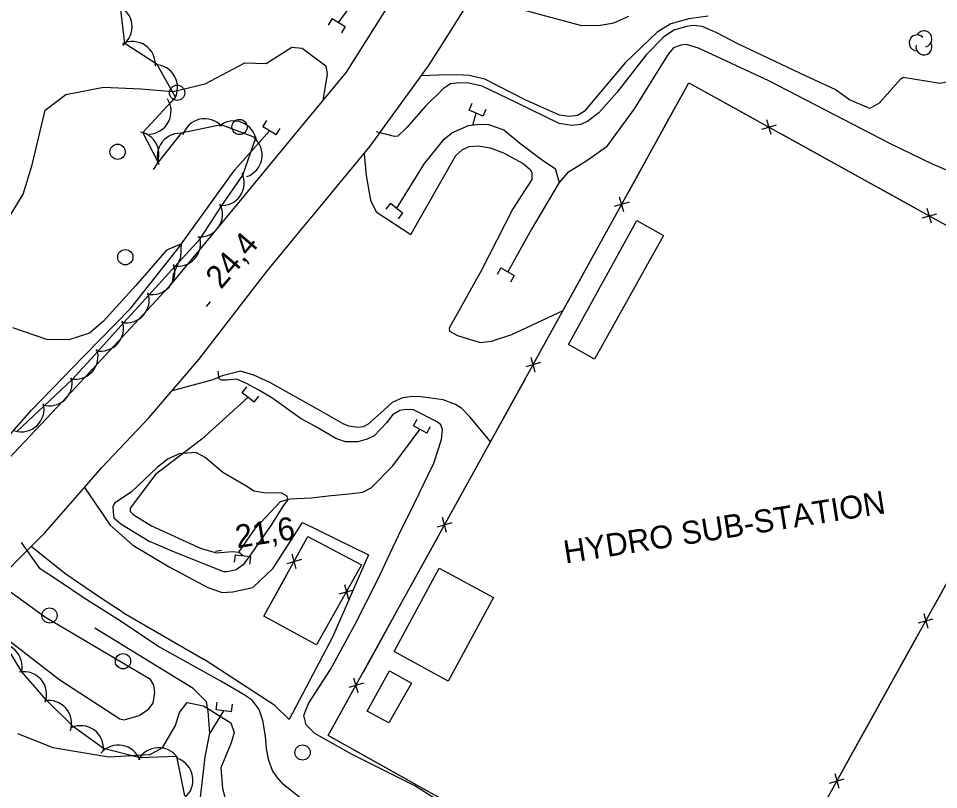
# Model space of a CAD drawing. Extents: x 646142 to 649934, y 5874075 to 5876351.
# Drawn here: x 648049.9 to 648170.5, y 5875199.1 to 5875300.2 of the extents above; entities that cross this region are included whole.
import ezdxf

# ---------------------------------------------------------------- set-up
doc = ezdxf.new("R2010")
doc.units = 0
for name, color, linetype in [('Niveau 1', 7, 'Continuous'), ('Niveau 19', 7, 'Continuous'), ('Niveau 2', 7, 'Continuous'), ('Niveau 21', 7, 'Continuous'), ('Niveau 26', 7, 'Continuous'), ('Niveau 3', 7, 'Continuous'), ('Niveau 31', 7, 'Continuous'), ('Niveau 36', 7, 'Continuous'), ('Niveau 37', 7, 'Continuous'), ('Niveau 4', 7, 'Continuous'), ('Niveau 44', 7, 'Continuous')]:
    doc.layers.add(name, color=color, linetype=linetype)

msp = doc.modelspace()

# ---------------------------------------------------------------- linework, layer by layer
at = {"layer": 'Niveau 1'}
msp.add_lwpolyline([(648049.85, 5875206.52), (648054.45, 5875204.67), (648061.8, 5875203.46), (648067.18, 5875203.76), (648068.8, 5875204.63), (648070.51, 5875207.53), (648071.05, 5875209.24), (648072.04, 5875210.56), (648074.2, 5875210.12), (648077.77, 5875207.88), (648078.19, 5875206.62), (648077.79, 5875205.28), (648076.46, 5875202.01), (648076.67, 5875199.31), (648077.23, 5875197.18)], dxfattribs=at)
at = {"layer": 'Niveau 19'}
for points in [[(648116.23, 5875301.32), (648123.68, 5875299.28), (648126.17, 5875299.35), (648127.91, 5875299.63), (648129.88, 5875300.51)], [(648140.28, 5875300.5), (648137.73, 5875300.18), (648135.4, 5875299.51), (648133.6, 5875298.41), (648129.42, 5875294.42), (648124.06, 5875288.01), (648123.16, 5875287.48), (648122.07, 5875287.37), (648120.8, 5875287.52), (648116.32, 5875289.54), (648111.05, 5875292.25), (648108.98, 5875292.75), (648107.39, 5875292.82), (648104.95, 5875292.8), (648102.72, 5875292.71)], [(648095.21, 5875282.47), (648095.51, 5875279.63), (648096.04, 5875276.42), (648096.78, 5875274.87), (648101.36, 5875271.9), (648107.23, 5875282.25), (648108.06, 5875283.01), (648108.97, 5875283.44), (648110.16, 5875283.52), (648111.73, 5875283.25), (648113.47, 5875282.62), (648116.07, 5875281.22), (648116.97, 5875280.4), (648117.2, 5875280.04), (648117.2, 5875279.13), (648114.68, 5875275.27), (648110.55, 5875267.16), (648106.36, 5875259.61), (648106.4, 5875259.23), (648107.46, 5875258.68), (648110.4, 5875257.74), (648111.91, 5875257.9), (648114.56, 5875258.8), (648121.29, 5875261.96)], [(648111.73, 5875244.83), (648109.08, 5875248.01), (648108.01, 5875249.1), (648107.18, 5875249.63), (648105.58, 5875250.23), (648102.28, 5875250.65), (648101.27, 5875250.64), (648100.23, 5875250.49), (648098.9, 5875249.87), (648097.81, 5875248.89), (648095.74, 5875247.04), (648095.11, 5875246.68), (648094.44, 5875246.61), (648093.23, 5875246.77), (648092.48, 5875247.08), (648089.1, 5875249.03), (648082.88, 5875252.5), (648080.76, 5875253.48), (648079.02, 5875253.97), (648076.64, 5875253.38), (648075.4, 5875252.86), (648070.09, 5875251.43)], [(648058.6, 5875238.75), (648061.98, 5875233.82), (648064.95, 5875231.18), (648069.68, 5875228.33), (648074.74, 5875225.62), (648076.64, 5875224.97), (648078.01, 5875225.08), (648080.63, 5875225.65), (648083.33, 5875228.18), (648087.15, 5875234.17), (648095.78, 5875229.91), (648091.06, 5875219.11), (648085.4, 5875208.35), (648083.53, 5875210.16), (648074.27, 5875216.19)], [(648063.71, 5875222.32), (648060.55, 5875224.37), (648056.03, 5875227.47), (648051.6, 5875231)], [(648043.43, 5875222.77), (648055.37, 5875213.53), (648063.23, 5875208.44), (648063.82, 5875208.31), (648065.78, 5875208.85), (648066.99, 5875209.7), (648067.58, 5875210.49), (648067.82, 5875211.86), (648067.67, 5875212.85), (648067.26, 5875213.58), (648053.5, 5875221.71), (648047.01, 5875226.37)], [(648063.71, 5875222.32), (648074.27, 5875216.19)]]:
    msp.add_lwpolyline(points, dxfattribs=at)
at = {"layer": 'Niveau 2'}
for points in [[(648165.5, 5875292.32), (648165.83, 5875292.51), (648170.65, 5875291.75), (648174.2, 5875292.58), (648177.27, 5875292.89), (648181.99, 5875294.95), (648187.55, 5875296.81), (648194.1, 5875298.06), (648202.43, 5875297.95), (648207.57, 5875295.63), (648211.9, 5875294.42), (648217.45, 5875293.91), (648222.26, 5875294.51), (648225.92, 5875295.35), (648229.05, 5875297.55), (648229.65, 5875298.62), (648229.95, 5875301.48)], [(648165.5, 5875292.32), (648162.66, 5875289.12), (648161.43, 5875288.41), (648158.8, 5875289.56), (648156.91, 5875290.91), (648153.1, 5875292.67), (648144.16, 5875296.91), (648141.42, 5875298.35), (648139.51, 5875299.15), (648138.3, 5875299.27), (648137.45, 5875299.18), (648135.78, 5875298.66), (648134.44, 5875297.76), (648132.18, 5875295.46), (648128.34, 5875290.55), (648125.94, 5875287.85), (648124.52, 5875286.74), (648123.61, 5875286.31), (648122.43, 5875286.19), (648120.77, 5875286.44), (648115.15, 5875289.21), (648110.66, 5875291.32), (648108.94, 5875291.72), (648107.73, 5875291.78), (648106.55, 5875291.66), (648105.61, 5875291.03), (648103.22, 5875288.67), (648100.83, 5875285.93), (648099.65, 5875284.8), (648099.22, 5875284.75), (648096.86, 5875285.37)], [(648048.1, 5875273.09), (648050.57, 5875277.17), (648051.77, 5875281.01), (648053.47, 5875288.19), (648056.14, 5875290.23), (648061.08, 5875291.2), (648065.96, 5875290.98), (648070.21, 5875290.64), (648074.39, 5875291.65), (648079.62, 5875294.41), (648082.38, 5875294.33), (648085.75, 5875296.44), (648087.11, 5875296.34), (648090.2, 5875294), (648090.37, 5875292.9), (648089.86, 5875289.72), (648089.91, 5875289.59)], [(648070.12, 5875265.61), (648070.24, 5875266.64), (648071.22, 5875268.92), (648071.31, 5875270.69), (648069.36, 5875269.84), (648065.32, 5875265.23), (648061.06, 5875260.48), (648059.27, 5875258.95), (648056.56, 5875258.09), (648053.67, 5875258.14), (648049.22, 5875259.68)], [(648108.4, 5875195.5), (648101.86, 5875199.63), (648093.58, 5875203.79), (648088.76, 5875206.51), (648087.63, 5875207.63), (648087.31, 5875208.88), (648087.94, 5875210.43), (648090.84, 5875214.89), (648094.03, 5875220.82), (648096.99, 5875226.61), (648099.73, 5875232.44), (648101.78, 5875236.6), (648104.37, 5875241.95), (648105.35, 5875245.04), (648105.47, 5875246.35), (648105.26, 5875246.95), (648104.79, 5875247.33), (648101.69, 5875248.93), (648100.72, 5875248.97), (648099.92, 5875248.84), (648098.92, 5875248.25), (648098.21, 5875247.27), (648096.53, 5875245.5), (648095.61, 5875245.07), (648094.4, 5875244.75), (648092.77, 5875244.72), (648091.52, 5875245.17), (648088.75, 5875246.8), (648086.97, 5875247.76), (648083.13, 5875250.48), (648081.44, 5875251.5), (648079.81, 5875252.39), (648078.55, 5875252.93), (648077.21, 5875252.83), (648076.54, 5875252.81), (648076.24, 5875252.97), (648076.13, 5875253.97)], [(648070.14, 5875230.4), (648076.82, 5875227.74), (648077.3, 5875227.74), (648078.47, 5875228.01), (648079.5, 5875228.74), (648080.26, 5875229.73), (648083.14, 5875233.88), (648084.66, 5875236.35), (648085.25, 5875237.09), (648085.15, 5875237.6), (648084.38, 5875238.05), (648082.37, 5875237.98), (648080.8, 5875238.25), (648079.97, 5875238.84), (648078.07, 5875239.94), (648076.74, 5875240.71), (648074.42, 5875242.68), (648073.2, 5875243.32), (648072.05, 5875243.25), (648071.05, 5875243.14), (648069.58, 5875242.51), (648068.16, 5875241.39), (648064.7, 5875238.15), (648062.55, 5875236.67), (648062.31, 5875236.21), (648062.34, 5875235.49), (648062.46, 5875234.78), (648063.36, 5875233.97), (648067.06, 5875231.71), (648068.72, 5875231.02), (648070.14, 5875230.4), (648070.14, 5875230.4)], [(648087.32, 5875197.68), (648084.65, 5875199.84), (648083.78, 5875200.81), (648083.21, 5875201.66), (648082.73, 5875202.96), (648082.42, 5875204.51), (648082.3, 5875206.14), (648081.98, 5875208.22), (648081.49, 5875209.66), (648080.55, 5875210.86), (648079.51, 5875211.56), (648076.44, 5875213.36), (648068.21, 5875217.93), (648063.39, 5875221.17), (648058.55, 5875224.22), (648055.18, 5875226.51), (648052.8, 5875228.09), (648050.37, 5875231.53)]]:
    msp.add_lwpolyline(points, dxfattribs=at)
at = {"layer": 'Niveau 21'}
for points in [[(648158.44, 5875405.32), (648151.91, 5875394.55), (648141.75, 5875378.54), (648135.66, 5875368.86), (648128.22, 5875355.27), (648119.95, 5875339.37), (648112.51, 5875326.96), (648105.66, 5875314.49), (648099.66, 5875303.99), (648092.87, 5875293.17), (648085.75, 5875284.56), (648076.75, 5875273.63), (648069.62, 5875265), (648061.87, 5875256.67), (648055.72, 5875250.03), (648046.47, 5875240.24)], [(648047.01, 5875226.37), (648051.6, 5875231), (648053.39, 5875232.81), (648058.6, 5875238.75), (648060.89, 5875241.36), (648067.05, 5875247.88), (648073.58, 5875255.5), (648082.42, 5875267.01), (648086.86, 5875272.38), (648089.02, 5875274.99), (648091.7, 5875278.23), (648096.03, 5875283.47), (648103.67, 5875294.02), (648105.03, 5875296.2), (648109.44, 5875303.21)]]:
    msp.add_lwpolyline(points, dxfattribs=at)
at = {"layer": 'Niveau 26'}
for p, q in [((648091.02, 5875300.21), (648090.51, 5875299.35)), ((648091.02, 5875300.21), (648092.76, 5875299.18)), ((648092.76, 5875299.18), (648092.25, 5875298.32)), ((648108.97, 5875288.19), (648109.37, 5875289.11)), ((648110.83, 5875287.4), (648108.97, 5875288.19)), ((648110.83, 5875287.4), (648111.22, 5875288.32)), ((648081.98, 5875286), (648082.49, 5875286.85)), ((648083.71, 5875284.95), (648081.98, 5875286)), ((648083.71, 5875284.95), (648084.22, 5875285.81)), ((648098.69, 5875275.99), (648098.07, 5875275.2)), ((648098.69, 5875275.99), (648100.27, 5875274.74)), ((648100.27, 5875274.74), (648099.66, 5875273.95)), ((648113.13, 5875267.52), (648112.64, 5875266.65)), ((648113.13, 5875267.52), (648114.89, 5875266.54)), ((648114.89, 5875266.54), (648114.41, 5875265.66)), ((648079.24, 5875251.16), (648079.86, 5875251.95)), ((648080.83, 5875249.91), (648079.24, 5875251.16)), ((648080.83, 5875249.91), (648081.45, 5875250.7)), ((648101.67, 5875246.84), (648102.16, 5875247.71)), ((648103.44, 5875245.85), (648101.67, 5875246.84)), ((648103.44, 5875245.85), (648103.93, 5875246.73)), ((648078.34, 5875229.94), (648078.21, 5875228.95)), ((648078.34, 5875229.94), (648080.34, 5875229.69)), ((648080.34, 5875229.69), (648080.22, 5875228.7)), ((648075.85, 5875209.6), (648075.97, 5875210.59)), ((648077.85, 5875209.35), (648077.98, 5875210.34)), ((648077.85, 5875209.35), (648075.85, 5875209.6))]:
    msp.add_line(p, q, dxfattribs=at)
at = {"layer": 'Niveau 3'}
for p, q in [((648074.58, 5875262.46), (648075.1, 5875263.07)), ((648075.76, 5875230.39), (648076.55, 5875230.51))]:
    msp.add_line(p, q, dxfattribs=at)
at = {"layer": 'Niveau 31'}
for points in [[(648121.98, 5875257.49), (648130.93, 5875273.74), (648134.45, 5875271.76), (648125.39, 5875255.55), (648121.98, 5875257.49), (648121.98, 5875257.49)], [(648112.16, 5875224.31), (648106.23, 5875213.38), (648099.14, 5875217.23), (648105.07, 5875228.16), (648112.16, 5875224.31)], [(648101.43, 5875213.08), (648098.48, 5875207.91), (648095.64, 5875209.41), (648098.55, 5875214.7), (648101.43, 5875213.08), (648101.43, 5875213.08)]]:
    msp.add_lwpolyline(points, dxfattribs=at)
at = {"layer": 'Niveau 36'}
for centre in [(648070.73, 5875290.48), (648078.91, 5875285.99), (648062.94, 5875282.74), (648063.95, 5875268.92), (648054.02, 5875221.97), (648063.65, 5875215.97), (648087.16, 5875204.01)]:
    msp.add_circle(centre, 1, dxfattribs=at)
at = {"layer": 'Niveau 37'}
for points in [[(648137.76, 5875291.79), (648191.41, 5875262.09), (648143.87, 5875176.38), (648090.52, 5875206.22), (648137.76, 5875291.79)], [(648137.76, 5875291.79), (648191.41, 5875262.09), (648143.87, 5875176.38), (648090.52, 5875206.22), (648137.76, 5875291.79)], [(648137.76, 5875291.79), (648191.41, 5875262.09), (648143.87, 5875176.38), (648090.52, 5875206.22), (648137.76, 5875291.79)], [(648134.75, 5875286.35), (648137.76, 5875291.79)], [(648137.76, 5875291.79), (648146.5, 5875286.95)], [(648148.53, 5875285.02), (648147.98, 5875286.94)], [(648129.92, 5875277.6), (648134.75, 5875286.35)], [(648147.29, 5875285.7), (648149.22, 5875286.26)], [(648150, 5875285.01), (648158.75, 5875280.17)], [(648158.75, 5875280.17), (648167.5, 5875275.32)], [(648129.92, 5875276.12), (648127.99, 5875275.57)], [(648129.23, 5875274.88), (648128.68, 5875276.81)], [(648169.53, 5875273.39), (648168.97, 5875275.32)], [(648123.15, 5875265.34), (648127.99, 5875274.1)], [(648168.29, 5875274.08), (648170.21, 5875274.63)], [(648118.32, 5875256.59), (648123.15, 5875265.34)], [(648117.63, 5875253.87), (648117.08, 5875255.8)], [(648118.32, 5875255.11), (648116.39, 5875254.56)], [(648111.56, 5875244.33), (648116.39, 5875253.08)], [(648106.72, 5875235.57), (648111.56, 5875244.33)], [(648106.72, 5875234.1), (648104.8, 5875233.55)], [(648106.03, 5875232.86), (648105.48, 5875234.79)], [(648087.87, 5875232.32), (648094.9, 5875228.59), (648088.99, 5875218.12), (648082.1, 5875221.86), (648087.87, 5875232.32), (648087.87, 5875232.32)], [(648087.87, 5875232.32), (648094.9, 5875228.59), (648088.99, 5875218.12), (648082.1, 5875221.86), (648087.87, 5875232.32), (648087.87, 5875232.32)], [(648087.87, 5875232.32), (648094.9, 5875228.59), (648088.99, 5875218.12), (648082.1, 5875221.86), (648087.87, 5875232.32), (648087.87, 5875232.32)], [(648087.03, 5875230.79), (648087.87, 5875232.32)], [(648087.87, 5875232.32), (648094.9, 5875228.59), (648093.89, 5875226.81)], [(648099.96, 5875223.32), (648104.79, 5875232.07)], [(648174.59, 5875231.77), (648169.74, 5875223.03)], [(648087.02, 5875229.31), (648085.1, 5875228.76)], [(648086.34, 5875228.07), (648085.78, 5875230)], [(648085.45, 5875220.04), (648082.1, 5875221.86), (648085.09, 5875227.28)], [(648091.94, 5875224.8), (648093.87, 5875225.33)], [(648092.64, 5875226.03), (648093.17, 5875224.1)], [(648091.92, 5875223.32), (648088.99, 5875218.12), (648085.45, 5875220.04)], [(648095.13, 5875214.56), (648099.96, 5875223.32)], [(648168.5, 5875222.24), (648169.05, 5875220.31)], [(648167.81, 5875221), (648169.73, 5875221.55)], [(648167.8, 5875219.53), (648162.95, 5875210.78)], [(648094.44, 5875211.85), (648093.88, 5875213.77)], [(648095.12, 5875213.09), (648093.2, 5875212.54)], [(648094.41, 5875204.04), (648090.52, 5875206.22), (648093.19, 5875211.06)], [(648162.95, 5875210.78), (648158.1, 5875202.04)], [(648103.14, 5875199.16), (648094.41, 5875204.04)], [(648156.85, 5875201.25), (648157.41, 5875199.33)], [(648156.17, 5875200.01), (648158.09, 5875200.57)]]:
    msp.add_lwpolyline(points, dxfattribs=at)
at = {"layer": 'Niveau 4'}
for points in [[(648091.88, 5875299.7), (648096.74, 5875306.32), (648100.02, 5875312.19)], [(648199.7, 5875264.09), (648198.05, 5875266.74), (648196.67, 5875268.24), (648190.5, 5875272.12), (648177.4, 5875277.85), (648169.66, 5875281.13), (648164.09, 5875283.82), (648148.24, 5875292.04), (648139, 5875296.34), (648137.42, 5875296.8), (648136.7, 5875296.72), (648135.73, 5875296.38), (648135.05, 5875295.54), (648130.58, 5875288.35), (648126.94, 5875283.36), (648124.39, 5875281.56), (648121.87, 5875280), (648120.75, 5875278.73), (648117.13, 5875272.59), (648114.04, 5875267.01)], [(648109.45, 5875286.25), (648109.88, 5875287.8)], [(648099.5, 5875275.35), (648103.11, 5875281.2), (648105.7, 5875284.4), (648106.72, 5875285.23), (648108.88, 5875286.17), (648110.34, 5875286.37), (648111.5, 5875286.3), (648113.5, 5875285.6), (648115.55, 5875283.9), (648118.58, 5875281.63), (648120.23, 5875280.55), (648120.76, 5875278.73)], [(647976.77, 5875187.21), (647980.33, 5875189.34), (647986.63, 5875193.4), (647995.68, 5875199.4), (648001.62, 5875203.54), (648007.87, 5875208.19), (648013.68, 5875213.63), (648022.59, 5875219.84), (648030.37, 5875226.77), (648034.72, 5875230.28), (648042.71, 5875237.47), (648046.5, 5875243.05), (648051.68, 5875248.89), (648058.51, 5875255.95), (648064.69, 5875262.24), (648070.95, 5875270.19), (648078.28, 5875280.37), (648082.85, 5875285.47)], [(648080.01, 5875250.56), (648073.96, 5875245.07), (648069.95, 5875242), (648067.92, 5875240.46)], [(648078.81, 5875230.26), (648081, 5875233.4), (648083.72, 5875236.29), (648084.28, 5875236.92), (648085.5, 5875237.24), (648088.32, 5875237.4), (648090.51, 5875237.63), (648093.64, 5875237.96), (648095.07, 5875238.15), (648096.16, 5875238.7), (648098.98, 5875241.59), (648102.53, 5875246.36)], [(648067.92, 5875240.46), (648064.59, 5875236.03), (648064.58, 5875235.59), (648064.96, 5875235.2), (648067.38, 5875233.72), (648073.9, 5875230.75), (648075.88, 5875230.19), (648077.98, 5875230.36), (648078.81, 5875230.26), (648079.37, 5875229.81)], [(648115.29, 5875121.06), (648110.02, 5875137.11), (648107.71, 5875146.21), (648106.28, 5875157.48), (648105.58, 5875166.71), (648105.07, 5875170.38), (648103.75, 5875172.48), (648097.93, 5875177.33), (648086.93, 5875184.77), (648081.18, 5875188.82), (648075.02, 5875193.53), (648073.99, 5875194.95), (648073.69, 5875197.36), (648074.39, 5875203.45), (648075, 5875206.56), (648074.8, 5875209.43), (648074.57, 5875210.65), (648072.84, 5875212.4), (648059.97, 5875220.29)], [(648076.82, 5875209.47), (648075, 5875206.56)]]:
    msp.add_lwpolyline(points, dxfattribs=at)
at = {"layer": 'Niveau 44'}
for points in [[(648049.73, 5875246.09), (648053.29, 5875249.39), (648057.05, 5875252.93), (648060.31, 5875256.53), (648063.77, 5875260.35), (648067.03, 5875263.94), (648070.48, 5875267.76), (648073.74, 5875271.35), (648076.6, 5875275.69), (648079.36, 5875279.68), (648081.05, 5875284.56), (648076.51, 5875286.29), (648071.27, 5875285.17), (648068.25, 5875281.37), (648066.23, 5875285.25), (648070.52, 5875289.92), (648068.14, 5875294.16), (648063.88, 5875296.92), (648063.31, 5875301.74)], [(648071.75, 5875198.34), (648070.68, 5875203.5), (648065.83, 5875203.31), (648061.1, 5875204.54), (648057.16, 5875207.37), (648053.57, 5875210.93), (648050.4, 5875214.6), (648047.21, 5875219.77)]]:
    msp.add_lwpolyline(points, dxfattribs=at)
for centre, radius, start, end in [((648061.84, 5875299.12), 3, 306.7346, 66.7125), ((648167.64, 5875297.01), 1.05, 44.1154, 269.804), ((648168.54, 5875297.54), 1.05, 282.2692, 149.7263), ((648064.89, 5875294.19), 3, 355.7093, 115.6872), ((648168.54, 5875296.49), 1.05, 166.9369, 29.6212), ((648067.79, 5875291.18), 3, 329.3083, 89.2862), ((648066.94, 5875288.06), 3, 272.5997, 32.5776), ((648074.35, 5875284.07), 3, 42.8542, 162.8322), ((648078.15, 5875283.78), 3, 9.1169, 129.0949), ((648065.36, 5875282.38), 3, 319.1101, 79.088), ((648071.14, 5875282.17), 3, 81.5135, 201.4914), ((648078.87, 5875282.32), 3, 289.636, 49.6139), ((648076.53, 5875278.68), 3, 265.3715, 25.3494), ((648073.68, 5875274.57), 3, 265.3715, 25.3494), ((648070.8, 5875270.74), 3, 257.8441, 17.822), ((648067.45, 5875267.03), 3, 257.8441, 17.822), ((648064.09, 5875263.33), 3, 257.8441, 17.822), ((648060.73, 5875259.62), 3, 257.8441, 17.822), ((648057.38, 5875255.92), 3, 257.8441, 17.822), ((648053.98, 5875252.44), 3, 252.8634, 12.8413), ((648050.31, 5875249.04), 3, 252.8634, 12.8413), ((648047.44, 5875215.27), 3, 345.8406, 105.8185), ((648050.65, 5875211.61), 3, 340.8358, 100.8137), ((648053.92, 5875207.83), 3, 340.8358, 100.8137), ((648058.1, 5875204.53), 3, 354.2737, 114.2517), ((648063.04, 5875201.98), 3, 19.952, 139.9299), ((648068.32, 5875201.64), 3, 32.1538, 152.1317), ((648069.81, 5875200.39), 3, 310.0071, 69.985)]:
    msp.add_arc(centre, radius, start, end, dxfattribs=at)

# ---------------------------------------------------------------- texts
at = {"layer": 'Niveau 3'}
for s, rotation, p in [('24,4 ', 49.506, (648076.48, 5875264.62)), ('21,6 ', 8.9405, (648078.61, 5875230.79))]:
    msp.add_text(s, height=3, rotation=rotation, dxfattribs=at).set_placement(p)
at = {"layer": 'Niveau 31'}
msp.add_text('HYDRO SUB-STATION', height=3, rotation=8.941, dxfattribs=at).set_placement((648121.59, 5875228.77))

doc.saveas('drawing.dxf')
